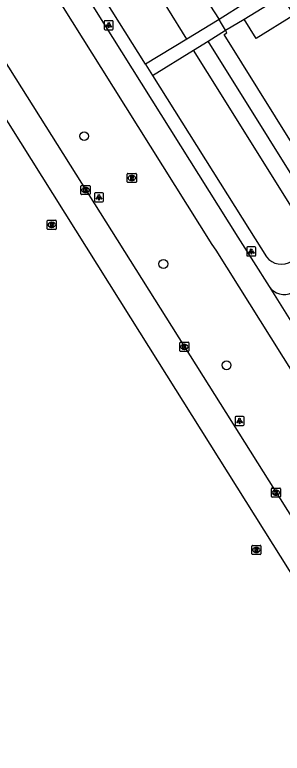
# Model space of a CAD drawing. Extents: x 160077 to 160945, y 386481 to 387498.
# Drawn here: x 160477.2 to 160506.7, y 386632.1 to 386713.6 of the extents above; entities that cross this region are included whole.
import ezdxf

# ---------------------------------------------------------------- set-up
doc = ezdxf.new("R2010")
doc.units = 0
for name, color, linetype in [('IMGEO_Boom', 7, 'Continuous'), ('IMGEO_Fietspad_gesloten', 7, 'Continuous'), ('IMGEO_Fietspad_open', 7, 'Continuous'), ('IMGEO_Groenvoorziening', 7, 'Continuous'), ('IMGEO_Kolk', 7, 'Continuous'), ('IMGEO_Lichtpunt', 7, 'Continuous'), ('IMGEO_OVBaan_gesloten', 7, 'Continuous'), ('IMGEO_Pand', 7, 'Continuous'), ('IMGEO_Rijbaan_regionaal_gesloten', 7, 'Continuous'), ('IMGEO_Rioolput', 7, 'Continuous'), ('IMGEO_Voetpad_gesloten', 7, 'Continuous'), ('IMGEO_Voetpad_open', 7, 'Continuous')]:
    doc.layers.add(name, color=color, linetype=linetype)

msp = doc.modelspace()

# ---------------------------------------------------------------- linework, layer by layer
at = {"layer": 'IMGEO_Boom'}
for centre in [(160484.857, 386700.223), (160493.588, 386686.116), (160500.544, 386674.936)]:
    msp.add_circle(centre, 0.489, dxfattribs=at)
at = {"layer": 'IMGEO_Fietspad_gesloten'}
for points in [[(160545.353, 386614.4), (160540.384, 386622.308), (160531.85, 386635.887), (160531.36, 386636.669), (160520.175, 386654.495), (160507.988, 386673.919), (160499.383, 386687.635), (160498.978, 386688.282), (160486.744, 386707.806), (160476.448, 386724.239), (160468.64, 386736.699), (160465.892, 386741.082), (160454.087, 386759.909), (160444.721, 386774.848), (160437.266, 386786.737), (160433.09, 386793.395), (160422.403, 386810.435), (160420.492, 386813.481), (160411.654, 386827.581), (160407.208, 386834.673), (160401.736, 386843.281)], [(160429.081, 386805.038), (160439.654, 386788.204), (160470.983, 386738.226), (160501.792, 386689.072), (160505.238, 386683.614)], [(160505.238, 386683.614), (160508.908, 386677.738)]]:
    msp.add_lwpolyline(points, dxfattribs=at)
at = {"layer": 'IMGEO_Fietspad_open'}
msp.add_arc((160506.881, 386684.726), 1.984, 214.07746, 297.06773, dxfattribs=at)
at = {"layer": 'IMGEO_Groenvoorziening'}
for points in [[(160496.168, 386710.948), (160485.693, 386727.908), (160488.873, 386729.897)], [(160488.873, 386729.897), (160499.724, 386713.115)], [(160513.547, 386690.14), (160500.271, 386711.452), (160500.587, 386711.648), (160500.428, 386711.919)], [(160511.971, 386689.139), (160498.503, 386710.722)], [(160510.397, 386688.136), (160500, 386704.772), (160496.902, 386709.726)]]:
    msp.add_lwpolyline(points, dxfattribs=at)
at = {"layer": 'IMGEO_Kolk'}
for p, q in [((160484.502, 386693.846), (160484.502, 386694.698)), ((160484.577, 386694.772), (160485.429, 386694.772)), ((160484.99, 386694.552), (160485.015, 386694.552)), ((160485.503, 386694.698), (160485.503, 386693.846)), ((160485.429, 386693.772), (160484.577, 386693.772)), ((160485.013, 386693.992), (160484.988, 386693.992)), ((160495.397, 386676.541), (160495.397, 386677.393)), ((160495.472, 386677.467), (160496.324, 386677.467)), ((160496.398, 386677.393), (160496.398, 386676.541)), ((160495.908, 386676.687), (160495.883, 386676.687)), ((160495.885, 386677.247), (160495.91, 386677.247)), ((160496.324, 386676.467), (160495.472, 386676.467)), ((160505.482, 386660.446), (160505.482, 386661.298)), ((160505.557, 386661.372), (160506.409, 386661.372)), ((160505.97, 386661.152), (160505.995, 386661.152)), ((160506.483, 386661.298), (160506.483, 386660.446)), ((160506.409, 386660.372), (160505.557, 386660.372)), ((160505.993, 386660.592), (160505.968, 386660.592))]:
    msp.add_line(p, q, dxfattribs=at)
for points in [[(160484.502, 386693.846), (160484.502, 386694.698)], [(160484.577, 386694.772), (160485.429, 386694.772)], [(160484.823, 386694.472), (160484.946, 386694.472), (160484.946, 386694.321), (160485.076, 386694.472), (160485.24, 386694.472), (160485.094, 386694.321), (160485.247, 386694.072), (160485.095, 386694.072), (160485.01, 386694.236), (160484.946, 386694.169), (160484.946, 386694.072), (160484.823, 386694.072), (160484.823, 386694.472)], [(160485.503, 386694.698), (160485.503, 386693.846)], [(160485.429, 386693.772), (160484.577, 386693.772)], [(160495.397, 386676.541), (160495.397, 386677.393)], [(160495.472, 386677.467), (160496.324, 386677.467)], [(160496.398, 386677.393), (160496.398, 386676.541)], [(160495.718, 386677.167), (160495.841, 386677.167), (160495.841, 386677.016), (160495.971, 386677.167), (160496.135, 386677.167), (160495.989, 386677.016), (160496.142, 386676.767), (160495.99, 386676.767), (160495.905, 386676.931), (160495.841, 386676.864), (160495.841, 386676.767), (160495.718, 386676.767), (160495.718, 386677.167)], [(160496.324, 386676.467), (160495.472, 386676.467)], [(160505.482, 386660.446), (160505.482, 386661.298)], [(160505.557, 386661.372), (160506.409, 386661.372)], [(160505.803, 386661.072), (160505.926, 386661.072), (160505.926, 386660.921), (160506.056, 386661.072), (160506.22, 386661.072), (160506.074, 386660.921), (160506.227, 386660.672), (160506.075, 386660.672), (160505.99, 386660.836), (160505.926, 386660.769), (160505.926, 386660.672), (160505.803, 386660.672), (160505.803, 386661.072)], [(160506.483, 386661.298), (160506.483, 386660.446)], [(160506.409, 386660.372), (160505.557, 386660.372)]]:
    msp.add_lwpolyline(points, dxfattribs=at)
for centre, start, end in [((160484.579, 386694.696), 91.55205, 178.44795), ((160484.579, 386694.696), 91.55205, 178.44795), ((160485.427, 386694.696), 1.55205, 88.44795), ((160485.427, 386694.696), 1.55205, 88.44795), ((160484.579, 386693.848), 181.55205, 268.44795), ((160484.579, 386693.848), 181.55205, 268.44795), ((160485.427, 386693.848), 271.55205, 358.44795), ((160485.427, 386693.848), 271.55205, 358.44795), ((160495.474, 386677.391), 91.55205, 178.44795), ((160495.474, 386677.391), 91.55205, 178.44795), ((160496.322, 386677.391), 1.55205, 88.44795), ((160496.322, 386677.391), 1.55205, 88.44795), ((160495.474, 386676.543), 181.55205, 268.44795), ((160495.474, 386676.543), 181.55205, 268.44795), ((160496.322, 386676.543), 271.55205, 358.44795), ((160496.322, 386676.543), 271.55205, 358.44795), ((160505.559, 386661.296), 91.55205, 178.44795), ((160505.559, 386661.296), 91.55205, 178.44795), ((160506.407, 386661.296), 1.55205, 88.44795), ((160506.407, 386661.296), 1.55205, 88.44795), ((160505.559, 386660.448), 181.55205, 268.44795), ((160505.559, 386660.448), 181.55205, 268.44795), ((160506.407, 386660.448), 271.55205, 358.44795), ((160506.407, 386660.448), 271.55205, 358.44795)]:
    msp.add_arc(centre, 0.0765, start, end, dxfattribs=at)
for centre, major_axis, ratio, start_param, end_param in [((160484.989, 386694.272), (-0.387, 0.002), 0.722429, 4.712389, 7.853982), ((160485.014, 386694.272), (-0.39, 0.002), 0.717154, 1.570796, 4.712389), ((160495.884, 386676.967), (-0.387, 0.002), 0.722429, 4.712389, 7.853982), ((160495.909, 386676.967), (-0.39, 0.002), 0.717154, 1.570796, 4.712389), ((160505.969, 386660.872), (-0.387, 0.002), 0.722429, 4.712389, 7.853982), ((160505.994, 386660.872), (-0.39, 0.002), 0.717154, 1.570796, 4.712389)]:
    msp.add_ellipse(centre, major_axis=major_axis, ratio=ratio, start_param=start_param, end_param=end_param, dxfattribs=at)
at = {"layer": 'IMGEO_Lichtpunt'}
for p, q in [((160487.06, 386712.876), (160487.06, 386712.069)), ((160487.06, 386712.876), (160487.06, 386712.069)), ((160487.962, 386712.971), (160487.154, 386712.971)), ((160487.962, 386712.971), (160487.154, 386712.971)), ((160488.056, 386712.069), (160488.056, 386712.876)), ((160488.056, 386712.069), (160488.056, 386712.876)), ((160487.154, 386711.975), (160487.962, 386711.975)), ((160487.154, 386711.975), (160487.962, 386711.975)), ((160485.986, 386693.885), (160485.986, 386693.078)), ((160485.986, 386693.885), (160485.986, 386693.078)), ((160486.888, 386693.98), (160486.08, 386693.98)), ((160486.888, 386693.98), (160486.08, 386693.98)), ((160486.982, 386693.078), (160486.982, 386693.885)), ((160486.982, 386693.078), (160486.982, 386693.885)), ((160486.08, 386692.984), (160486.888, 386692.984)), ((160486.08, 386692.984), (160486.888, 386692.984)), ((160502.766, 386687.901), (160502.766, 386687.094)), ((160502.766, 386687.901), (160502.766, 386687.094)), ((160503.668, 386687.996), (160502.86, 386687.996)), ((160503.668, 386687.996), (160502.86, 386687.996)), ((160503.762, 386687.094), (160503.762, 386687.901)), ((160503.762, 386687.094), (160503.762, 386687.901)), ((160502.86, 386687), (160503.668, 386687)), ((160502.86, 386687), (160503.668, 386687)), ((160501.481, 386669.192), (160501.481, 386668.385)), ((160501.481, 386669.192), (160501.481, 386668.385)), ((160502.383, 386669.287), (160501.575, 386669.287)), ((160502.383, 386669.287), (160501.575, 386669.287)), ((160502.477, 386668.385), (160502.477, 386669.192)), ((160502.477, 386668.385), (160502.477, 386669.192)), ((160501.575, 386668.291), (160502.383, 386668.291)), ((160501.575, 386668.291), (160502.383, 386668.291))]:
    msp.add_line(p, q, dxfattribs=at)
for points in [[(160487.434, 386712.54), (160487.473, 386712.512), (160487.285, 386712.25), (160487.247, 386712.277), (160487.434, 386712.54)], [(160487.536, 386712.492), (160487.583, 386712.492), (160487.583, 386712.17), (160487.536, 386712.17), (160487.536, 386712.492)], [(160487.646, 386712.512), (160487.684, 386712.539), (160487.871, 386712.277), (160487.832, 386712.249), (160487.646, 386712.512)], [(160486.36, 386693.549), (160486.399, 386693.521), (160486.211, 386693.259), (160486.173, 386693.286), (160486.36, 386693.549)], [(160486.462, 386693.501), (160486.509, 386693.501), (160486.509, 386693.179), (160486.462, 386693.179), (160486.462, 386693.501)], [(160486.572, 386693.521), (160486.61, 386693.548), (160486.797, 386693.286), (160486.758, 386693.258), (160486.572, 386693.521)], [(160503.14, 386687.565), (160503.179, 386687.537), (160502.991, 386687.275), (160502.953, 386687.302), (160503.14, 386687.565)], [(160503.242, 386687.517), (160503.289, 386687.517), (160503.289, 386687.195), (160503.242, 386687.195), (160503.242, 386687.517)], [(160503.352, 386687.537), (160503.39, 386687.564), (160503.577, 386687.302), (160503.538, 386687.274), (160503.352, 386687.537)], [(160501.855, 386668.856), (160501.894, 386668.828), (160501.706, 386668.566), (160501.668, 386668.593), (160501.855, 386668.856)], [(160501.957, 386668.808), (160502.004, 386668.808), (160502.004, 386668.486), (160501.957, 386668.486), (160501.957, 386668.808)], [(160502.067, 386668.828), (160502.105, 386668.855), (160502.292, 386668.593), (160502.253, 386668.565), (160502.067, 386668.828)]]:
    msp.add_lwpolyline(points, dxfattribs=at)
for centre in [(160487.559, 386712.674), (160486.485, 386693.683), (160503.265, 386687.699), (160501.98, 386668.99)]:
    msp.add_circle(centre, 0.0994, dxfattribs=at)
for centre, start, end in [((160487.154, 386712.876), 90, 180), ((160487.154, 386712.876), 90, 180), ((160487.962, 386712.876), 0, 90), ((160487.962, 386712.876), 0, 90), ((160487.154, 386712.069), 180, 270), ((160487.154, 386712.069), 180, 270), ((160487.962, 386712.069), 270, 0), ((160487.962, 386712.069), 270, 360), ((160486.08, 386693.885), 90, 180), ((160486.08, 386693.885), 90, 180), ((160486.888, 386693.885), 0, 90), ((160486.888, 386693.885), 0, 90), ((160486.08, 386693.078), 180, 270), ((160486.08, 386693.078), 180, 270), ((160486.888, 386693.078), 270, 0), ((160486.888, 386693.078), 270, 360), ((160502.86, 386687.901), 90, 180), ((160502.86, 386687.901), 90, 180), ((160503.668, 386687.901), 0, 90), ((160503.668, 386687.901), 0, 90), ((160502.86, 386687.094), 180, 270), ((160502.86, 386687.094), 180, 270), ((160503.668, 386687.094), 270, 0), ((160503.668, 386687.094), 270, 360), ((160501.575, 386669.192), 90, 180), ((160501.575, 386669.192), 90, 180), ((160502.383, 386669.192), 0, 90), ((160502.383, 386669.192), 0, 90), ((160501.575, 386668.385), 180, 270), ((160501.575, 386668.385), 180, 270), ((160502.383, 386668.385), 270, 0), ((160502.383, 386668.385), 270, 360)]:
    msp.add_arc(centre, 0.0946, start, end, dxfattribs=at)
at = {"layer": 'IMGEO_OVBaan_gesloten'}
msp.add_lwpolyline([(160444.774, 386752.299), (160489.97, 386680.162), (160533.871, 386610.149)], dxfattribs=at)
at = {"layer": 'IMGEO_Pand'}
for points in [[(160502.499, 386713.137), (160506.621, 386715.712)], [(160506.621, 386715.712), (160507.946, 386713.592), (160503.824, 386711.017), (160502.499, 386713.137)]]:
    msp.add_lwpolyline(points, dxfattribs=at)
at = {"layer": 'IMGEO_Rijbaan_regionaal_gesloten'}
msp.add_lwpolyline([(160567.677, 386562.751), (160564.214, 386568.079), (160559.632, 386575.392), (160555.818, 386581.643), (160469.262, 386719.4)], dxfattribs=at)
at = {"layer": 'IMGEO_Rioolput'}
for p, q in [((160489.681, 386696.11), (160490.533, 386696.11)), ((160489.606, 386695.184), (160489.606, 386696.036)), ((160490.117, 386695.33), (160490.092, 386695.33)), ((160490.094, 386695.89), (160490.119, 386695.89)), ((160490.607, 386696.036), (160490.607, 386695.184)), ((160490.533, 386695.11), (160489.681, 386695.11)), ((160480.78, 386690.011), (160480.78, 386690.863)), ((160480.855, 386690.937), (160481.707, 386690.937)), ((160481.268, 386690.717), (160481.293, 386690.717)), ((160481.781, 386690.863), (160481.781, 386690.011)), ((160481.707, 386689.937), (160480.855, 386689.937)), ((160481.291, 386690.157), (160481.266, 386690.157)), ((160503.333, 386654.122), (160503.333, 386654.974)), ((160503.408, 386655.048), (160504.26, 386655.048)), ((160503.821, 386654.828), (160503.846, 386654.828)), ((160504.334, 386654.974), (160504.334, 386654.122)), ((160504.26, 386654.048), (160503.408, 386654.048)), ((160503.844, 386654.268), (160503.819, 386654.268))]:
    msp.add_line(p, q, dxfattribs=at)
for points in [[(160489.681, 386696.11), (160490.533, 386696.11)], [(160489.606, 386695.184), (160489.606, 386696.036)], [(160490.195, 386695.808), (160489.943, 386695.81), (160489.943, 386695.41)], [(160489.943, 386695.41), (160490.067, 386695.41), (160490.067, 386695.572), (160490.078, 386695.572)], [(160490.121, 386695.729), (160490.067, 386695.729), (160490.067, 386695.648)], [(160490.067, 386695.648), (160490.119, 386695.648)], [(160490.125, 386695.543), (160490.196, 386695.41), (160490.336, 386695.41), (160490.271, 386695.536)], [(160490.607, 386696.036), (160490.607, 386695.184)], [(160490.533, 386695.11), (160489.681, 386695.11)], [(160480.78, 386690.011), (160480.78, 386690.863)], [(160480.855, 386690.937), (160481.707, 386690.937)], [(160481.369, 386690.635), (160481.117, 386690.637), (160481.117, 386690.237)], [(160481.117, 386690.237), (160481.241, 386690.237), (160481.241, 386690.399), (160481.252, 386690.399)], [(160481.295, 386690.556), (160481.241, 386690.556), (160481.241, 386690.475)], [(160481.241, 386690.475), (160481.293, 386690.475)], [(160481.299, 386690.37), (160481.37, 386690.237), (160481.51, 386690.237), (160481.445, 386690.363)], [(160481.781, 386690.863), (160481.781, 386690.011)], [(160481.707, 386689.937), (160480.855, 386689.937)], [(160503.333, 386654.122), (160503.333, 386654.974)], [(160503.408, 386655.048), (160504.26, 386655.048)], [(160503.922, 386654.746), (160503.67, 386654.748), (160503.67, 386654.348)], [(160503.67, 386654.348), (160503.794, 386654.348), (160503.794, 386654.51), (160503.805, 386654.51)], [(160503.848, 386654.667), (160503.794, 386654.667), (160503.794, 386654.586)], [(160503.794, 386654.586), (160503.846, 386654.586)], [(160503.852, 386654.481), (160503.923, 386654.348), (160504.063, 386654.348), (160503.998, 386654.474)], [(160504.334, 386654.974), (160504.334, 386654.122)], [(160504.26, 386654.048), (160503.408, 386654.048)]]:
    msp.add_lwpolyline(points, dxfattribs=at)
for centre, radius, start, end in [((160489.683, 386696.034), 0.0765, 91.55205, 178.44795), ((160489.683, 386696.034), 0.0765, 91.55205, 178.44795), ((160490.531, 386696.034), 0.0765, 1.55205, 88.44795), ((160490.531, 386696.034), 0.0765, 1.55205, 88.44795), ((160490.077, 386695.519), 0.0533, 26.02933, 88.69889), ((160490.103, 386695.837), 0.19, 274.7715, 282.96867), ((160490.127, 386695.633), 0.0964, 77.00612, 93.18647), ((160490.141, 386695.69), 0.0378, 276.66336, 79.67722), ((160490.194, 386695.698), 0.109, 350.36119, 89.41601), ((160490.192, 386695.698), 0.112, 277.58423, 350.98172), ((160490.176, 386695.483), 0.108, 29.51342, 73.79051), ((160489.683, 386695.186), 0.0765, 181.55205, 268.44795), ((160489.683, 386695.186), 0.0765, 181.55205, 268.44795), ((160490.531, 386695.186), 0.0765, 271.55205, 358.44795), ((160490.531, 386695.186), 0.0765, 271.55205, 358.44795), ((160480.857, 386690.861), 0.0765, 91.55205, 178.44795), ((160480.857, 386690.861), 0.0765, 91.55205, 178.44795), ((160481.251, 386690.346), 0.0533, 26.02933, 88.69889), ((160481.277, 386690.664), 0.19, 274.7715, 282.96867), ((160481.301, 386690.46), 0.0964, 77.00612, 93.18647), ((160481.315, 386690.517), 0.0378, 276.66336, 79.67722), ((160481.368, 386690.525), 0.109, 350.36119, 89.41601), ((160481.366, 386690.525), 0.112, 277.58423, 350.98172), ((160481.35, 386690.31), 0.108, 29.51342, 73.79051), ((160481.705, 386690.861), 0.0765, 1.55205, 88.44795), ((160481.705, 386690.861), 0.0765, 1.55205, 88.44795), ((160480.857, 386690.013), 0.0765, 181.55205, 268.44795), ((160480.857, 386690.013), 0.0765, 181.55205, 268.44795), ((160481.705, 386690.013), 0.0765, 271.55205, 358.44795), ((160481.705, 386690.013), 0.0765, 271.55205, 358.44795), ((160503.41, 386654.972), 0.0765, 91.55205, 178.44795), ((160503.41, 386654.972), 0.0765, 91.55205, 178.44795), ((160503.804, 386654.457), 0.0533, 26.02933, 88.69889), ((160503.83, 386654.775), 0.19, 274.7715, 282.96867), ((160503.854, 386654.571), 0.0964, 77.00612, 93.18647), ((160503.868, 386654.628), 0.0378, 276.66336, 79.67722), ((160503.921, 386654.636), 0.109, 350.36119, 89.41601), ((160503.919, 386654.636), 0.112, 277.58423, 350.98172), ((160503.903, 386654.421), 0.108, 29.51342, 73.79051), ((160504.258, 386654.972), 0.0765, 1.55205, 88.44795), ((160504.258, 386654.972), 0.0765, 1.55205, 88.44795), ((160503.41, 386654.124), 0.0765, 181.55205, 268.44795), ((160503.41, 386654.124), 0.0765, 181.55205, 268.44795), ((160504.258, 386654.124), 0.0765, 271.55205, 358.44795), ((160504.258, 386654.124), 0.0765, 271.55205, 358.44795)]:
    msp.add_arc(centre, radius, start, end, dxfattribs=at)
for centre, major_axis, ratio, start_param, end_param in [((160490.093, 386695.61), (-0.387, 0.002), 0.722429, 4.712389, 7.853982), ((160490.118, 386695.61), (-0.39, 0.002), 0.717154, 1.570796, 4.712389), ((160481.267, 386690.437), (-0.387, 0.002), 0.722429, 4.712389, 7.853982), ((160481.292, 386690.437), (-0.39, 0.002), 0.717154, 1.570796, 4.712389), ((160503.82, 386654.548), (-0.387, 0.002), 0.722429, 4.712389, 7.853982), ((160503.845, 386654.548), (-0.39, 0.002), 0.717154, 1.570796, 4.712389)]:
    msp.add_ellipse(centre, major_axis=major_axis, ratio=ratio, start_param=start_param, end_param=end_param, dxfattribs=at)
at = {"layer": 'IMGEO_Voetpad_gesloten'}
for points in [[(160499.724, 386713.115), (160496.168, 386710.948)], [(160500.428, 386711.919), (160500, 386712.646), (160499.724, 386713.115)], [(160498.503, 386710.722), (160500.428, 386711.919)], [(160496.168, 386710.948), (160491.602, 386708.165)], [(160496.902, 386709.726), (160498.503, 386710.722)], [(160492.381, 386706.914), (160496.902, 386709.726)], [(160491.602, 386708.165), (160491.642, 386708.102), (160492.381, 386706.914)]]:
    msp.add_lwpolyline(points, dxfattribs=at)
at = {"layer": 'IMGEO_Voetpad_open'}
for points in [[(160491.602, 386708.165), (160479.334, 386727.742)], [(160502.602, 386714.987), (160502.636, 386714.933), (160499.724, 386713.115)], [(160500.428, 386711.919), (160502.499, 386713.137)], [(160492.381, 386706.914), (160503.07, 386689.873), (160504.941, 386686.912)]]:
    msp.add_lwpolyline(points, dxfattribs=at)
msp.add_arc((160506.592, 386688.17), 2.075, 217.3157, 302.97182, dxfattribs=at)

doc.saveas('drawing.dxf')
